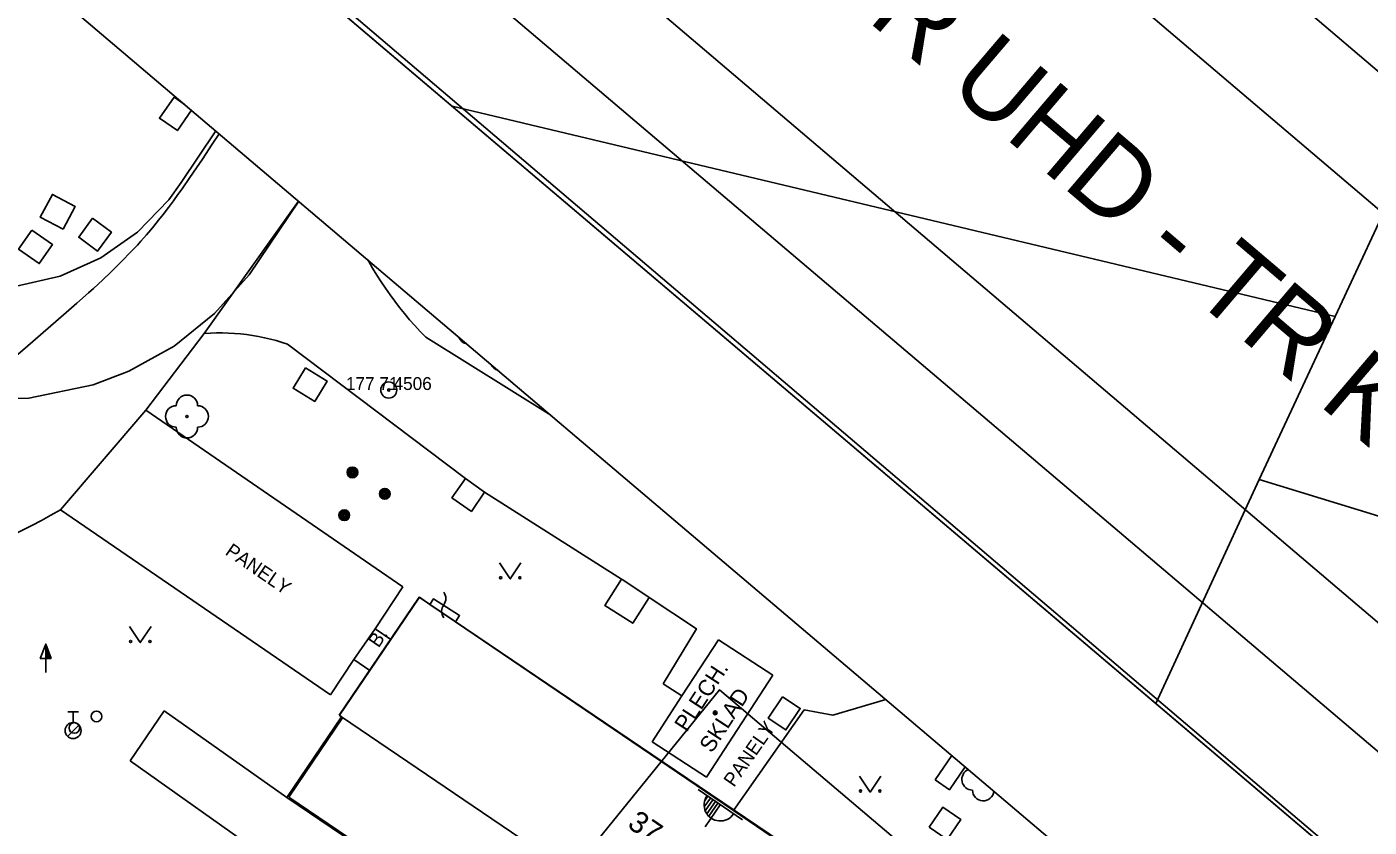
# Model space of a CAD drawing. Extents: x -540150 to -533593, y -1185082 to -1180066.
# Drawn here: x -536171.8 to -536109.2, y -1184821.9 to -1184784.5 of the extents above; entities that cross this region are included whole.
import ezdxf

# ---------------------------------------------------------------- set-up
doc = ezdxf.new("R2010")
doc.units = 0
for name, color, linetype in [('KN_HRAN_PARCEL', 7, 'Continuous'), ('KN_VKP_HRAN_', 7, 'Continuous'), ('maska', 7, 'Continuous'), ('RAZITKO', 7, 'Continuous'), ('rámeček', 7, 'Continuous'), ('Vrstva 10', 7, 'Continuous'), ('Vrstva 11', 7, 'Continuous'), ('Vrstva 21', 7, 'Continuous'), ('Vrstva 22', 7, 'Continuous'), ('Vrstva 23', 7, 'Continuous'), ('Vrstva 24', 7, 'Continuous'), ('Vrstva 25', 7, 'Continuous'), ('Vrstva 28', 7, 'Continuous'), ('Vrstva 36', 7, 'Continuous'), ('Vrstva 37', 7, 'Continuous'), ('Vrstva 39', 7, 'Continuous'), ('Vrstva 40', 7, 'Continuous'), ('Vrstva 41', 7, 'Continuous'), ('Vrstva 46', 7, 'Continuous'), ('Vrstva 5', 7, 'Continuous')]:
    doc.layers.add(name, color=color, linetype=linetype)

msp = doc.modelspace()

# ---------------------------------------------------------------- linework, layer by layer
at = {"layer": 'KN_HRAN_PARCEL'}
for p, q in [((-536110.781, -1184798.065), (-536151.984, -1184788.241)), ((-536106.451, -1184788.735), (-536110.781, -1184798.065)), ((-536110.781, -1184798.065), (-536114.331, -1184805.665)), ((-536114.331, -1184805.665), (-536119.152, -1184816.121)), ((-536044.861, -1184826.985), (-536114.331, -1184805.665)), ((-536153.522, -1184811.171), (-536157.252, -1184816.681)), ((-536127.942, -1184828.461), (-536153.522, -1184811.171)), ((-536157.092, -1184816.791), (-536159.602, -1184820.501)), ((-536157.252, -1184816.681), (-536157.092, -1184816.791)), ((-536159.602, -1184820.501), (-536149.402, -1184827.391))]:
    msp.add_line(p, q, dxfattribs=at)
at = {"layer": 'KN_VKP_HRAN_'}
for p, q in [((-536164.622, -1184791.801), (-536163.002, -1184789.402)), ((-536165.202, -1184792.611), (-536164.622, -1184791.801)), ((-536166.652, -1184794.121), (-536165.202, -1184792.611)), ((-536159.135, -1184792.686), (-536161.442, -1184796.121)), ((-536168.362, -1184795.321), (-536166.652, -1184794.121)), ((-536170.262, -1184796.181), (-536168.362, -1184795.321)), ((-536172.302, -1184796.651), (-536170.262, -1184796.181)), ((-536161.442, -1184796.121), (-536163.062, -1184797.921)), ((-536163.062, -1184797.921), (-536164.952, -1184799.441)), ((-536164.952, -1184799.441), (-536167.062, -1184800.621)), ((-536167.062, -1184800.621), (-536168.732, -1184801.261)), ((-536168.732, -1184801.261), (-536171.722, -1184801.871)), ((-536171.722, -1184801.871), (-536174.152, -1184801.911))]:
    msp.add_line(p, q, dxfattribs=at)
at = {"layer": 'maska'}
for points in [[(-536209.734, -1184739.201), (-536207.832, -1184740.816), (-536070.628, -1184857.328)], [(-536078.84, -1184866.999), (-536139.499, -1184815.489), (-536215.996, -1184909.834), (-536275.321, -1184860.205), (-536337.504, -1184933.414), (-536359.091, -1184915.083), (-536400.695, -1184964.076)]]:
    msp.add_lwpolyline(points, dxfattribs=at)
at = {"layer": 'RAZITKO'}
for p, q in [((-536186.15, -1184720.748), (-536081.684, -1184809.689)), ((-536189.327, -1184724.479), (-536084.86, -1184813.42)), ((-536198.856, -1184735.671), (-536064.542, -1184850.025))]:
    msp.add_line(p, q, dxfattribs=at)
msp.add_lwpolyline([(-536204.954, -1184742.833), (-536070.64, -1184857.187), (-536042.307, -1184823.908), (-536176.621, -1184709.555)], close=True, dxfattribs=at)
at = {"layer": 'rámeček'}
msp.add_lwpolyline([(-536863.363, -1184184.148), (-536677.591, -1183965.383), (-535884.856, -1184638.563), (-536070.628, -1184857.328)], close=True, dxfattribs=at)
for points in [[(-537054.324, -1184409.023), (-536261.589, -1185082.203), (-536075.817, -1184863.438), (-536868.552, -1184190.259)], [(-536067.391, -1184853.516), (-536256.235, -1184693.153), (-536259.471, -1184696.965)], [(-536259.471, -1184696.965), (-536070.628, -1184857.328), (-536067.391, -1184853.516)]]:
    msp.add_lwpolyline(points, dxfattribs=at)
at = {"layer": 'Vrstva 10'}
for p, q in [((-536159.15, -1184792.673), (-536163.542, -1184798.851)), ((-536163.542, -1184798.851), (-536166.272, -1184802.441)), ((-536166.272, -1184802.441), (-536170.252, -1184807.081))]:
    msp.add_line(p, q, dxfattribs=at)
for points in [[(-536163.167, -1184790.017), (-536162.851, -1184789.531)], [(-536168.278, -1184796.346), (-536167.902, -1184795.989), (-536167.577, -1184795.671), (-536167.297, -1184795.39), (-536167.055, -1184795.141), (-536166.845, -1184794.921), (-536166.664, -1184794.726), (-536166.508, -1184794.554), (-536166.238, -1184794.249), (-536166.039, -1184794.016), (-536165.892, -1184793.84), (-536165.675, -1184793.573), (-536165.462, -1184793.301), (-536165.214, -1184792.974), (-536164.985, -1184792.665), (-536164.773, -1184792.373), (-536164.577, -1184792.099), (-536164.215, -1184791.581), (-536163.903, -1184791.124), (-536163.633, -1184790.723), (-536163.167, -1184790.017)], [(-536175.672, -1184802.871), (-536173.947, -1184801.346), (-536172.222, -1184799.821), (-536171.781, -1184799.433), (-536170.112, -1184797.989), (-536169.489, -1184797.444), (-536168.948, -1184796.962), (-536168.714, -1184796.749), (-536168.278, -1184796.346)], [(-536170.252, -1184807.081), (-536170.696, -1184807.335), (-536171.143, -1184807.583), (-536171.595, -1184807.823), (-536172.05, -1184808.056), (-536172.508, -1184808.282), (-536172.97, -1184808.501), (-536173.436, -1184808.712), (-536173.905, -1184808.917), (-536174.377, -1184809.114), (-536174.851, -1184809.303), (-536175.132, -1184809.411)]]:
    msp.add_lwpolyline(points, dxfattribs=at)
at = {"layer": 'Vrstva 11'}
for p, q in [((-536151.362, -1184805.621), (-536159.662, -1184799.351)), ((-536153.212, -1184799.031), (-536147.382, -1184802.666)), ((-536154.272, -1184810.681), (-536166.272, -1184802.441)), ((-536150.462, -1184806.271), (-536151.362, -1184805.621)), ((-536144.08, -1184810.318), (-536150.462, -1184806.271)), ((-536170.252, -1184807.081), (-536157.652, -1184815.721)), ((-536155.572, -1184812.641), (-536154.272, -1184810.681)), ((-536156.562, -1184814.081), (-536155.572, -1184812.641)), ((-536154.838, -1184813.139), (-536155.572, -1184812.641)), ((-536157.652, -1184815.721), (-536156.562, -1184814.081)), ((-536155.819, -1184814.585), (-536156.562, -1184814.081)), ((-536141.262, -1184815.777), (-536142.132, -1184815.211)), ((-536131.753, -1184815.938), (-536134.212, -1184816.681)), ((-536166.996, -1184818.808), (-536165.412, -1184816.474)), ((-536165.412, -1184816.474), (-536159.692, -1184820.511)), ((-536135.562, -1184816.421), (-536138.846, -1184821.127)), ((-536134.212, -1184816.681), (-536135.562, -1184816.421)), ((-536150.042, -1184830.821), (-536166.996, -1184818.808))]:
    msp.add_line(p, q, dxfattribs=at)
for points in [[(-536164.138, -1184788.438), (-536164.794, -1184789.388), (-536165.634, -1184788.808), (-536164.952, -1184787.821)], [(-536164.952, -1184787.821), (-536164.483, -1184788.145)], [(-536170.132, -1184793.991), (-536169.57, -1184792.927), (-536170.631, -1184792.366), (-536171.194, -1184793.43), (-536170.132, -1184793.991)], [(-536168.752, -1184793.481), (-536167.872, -1184794.129), (-536168.522, -1184795.011), (-536169.402, -1184794.363), (-536168.752, -1184793.481)], [(-536171.592, -1184794.031), (-536170.625, -1184794.703), (-536171.242, -1184795.591), (-536172.209, -1184794.919), (-536171.592, -1184794.031)], [(-536153.212, -1184799.031), (-536153.468, -1184798.764), (-536153.718, -1184798.491), (-536153.962, -1184798.213), (-536154.2, -1184797.929), (-536154.432, -1184797.641), (-536154.657, -1184797.348), (-536154.877, -1184797.05), (-536155.089, -1184796.747), (-536155.295, -1184796.439), (-536155.495, -1184796.128), (-536155.687, -1184795.812), (-536155.873, -1184795.492), (-536155.91, -1184795.424)], [(-536163.542, -1184798.851), (-536163.26, -1184798.835), (-536162.977, -1184798.828), (-536162.695, -1184798.828), (-536162.412, -1184798.837), (-536162.13, -1184798.853), (-536161.849, -1184798.878), (-536161.568, -1184798.91), (-536161.289, -1184798.951), (-536161.01, -1184798.999), (-536160.733, -1184799.055), (-536160.458, -1184799.119), (-536160.185, -1184799.19), (-536159.913, -1184799.27), (-536159.662, -1184799.351)], [(-536158.823, -1184800.463), (-536159.402, -1184801.411), (-536158.391, -1184802.029), (-536157.812, -1184801.081), (-536158.823, -1184800.463)], [(-536151.362, -1184805.621), (-536151.993, -1184806.527), (-536151.082, -1184807.161), (-536150.462, -1184806.271)], [(-536142.792, -1184811.181), (-536143.553, -1184812.381), (-536144.862, -1184811.551), (-536144.08, -1184810.318)], [(-536142.132, -1184815.211), (-536140.582, -1184812.641), (-536142.792, -1184811.181), (-536144.012, -1184810.361), (-536144.08, -1184810.318)], [(-536136.572, -1184815.811), (-536135.742, -1184816.361), (-536136.405, -1184817.361), (-536137.235, -1184816.811), (-536136.572, -1184815.811)], [(-536128.67, -1184818.556), (-536129.451, -1184819.69)], [(-536129.451, -1184819.69), (-536128.782, -1184820.151), (-536128.048, -1184819.085)], [(-536129.732, -1184821.901), (-536129.089, -1184820.968), (-536128.242, -1184821.551), (-536128.885, -1184822.484), (-536129.732, -1184821.901)]]:
    msp.add_lwpolyline(points, dxfattribs=at)
at = {"layer": 'Vrstva 21'}
for radius in [0.375, 0.05]:
    msp.add_circle((-536154.937, -1184801.495), radius, dxfattribs=at)
at = {"layer": 'Vrstva 22'}
msp.add_circle((-536164.352, -1184802.731), 0.05, dxfattribs=at)
for centre, start, end in [((-536151.698, -1184798.353), 221.05986, 238.26521), ((-536151.198, -1184798.853), 200.56492, 258.76015), ((-536149.712, -1184800.091), 205.19751, 254.12756), ((-536164.352, -1184802.231), 0, 180), ((-536164.852, -1184802.731), 90, 270), ((-536163.852, -1184802.731), 270, 90), ((-536164.352, -1184803.231), 180, 0), ((-536127.702, -1184819.671), 113.19593, 270), ((-536127.202, -1184820.171), 180, 353.76212)]:
    msp.add_arc(centre, 0.5, start, end, dxfattribs=at)
at = {"layer": 'Vrstva 24'}
msp.add_lwpolyline([(-536153.018, -1184811.5), (-536152.842, -1184811.241), (-536151.632, -1184812.021), (-536151.827, -1184812.309)], dxfattribs=at)
for centre, start, end in [((-536152.773, -1184811.224), 323.1301, 36.8699), ((-536151.973, -1184811.824), 143.1301, 216.8699)]:
    msp.add_arc(centre, 0.5, start, end, dxfattribs=at)
at = {"layer": 'Vrstva 25'}
for p, q in [((-536171.194, -1184814.029), (-536170.942, -1184813.355)), ((-536170.942, -1184814.029), (-536171.194, -1184814.029)), ((-536170.942, -1184814.681), (-536170.942, -1184814.031))]:
    msp.add_line(p, q, dxfattribs=at)
for points in [[(-536170.692, -1184814.031), (-536170.942, -1184814.031), (-536170.942, -1184813.355), (-536170.942, -1184813.355)], [(-536170.749, -1184813.991), (-536170.902, -1184813.991), (-536170.902, -1184813.578)], [(-536170.807, -1184813.951), (-536170.862, -1184813.951), (-536170.862, -1184813.802)]]:
    msp.add_lwpolyline(points, close=True, dxfattribs=at)
for centre, radius in [((-536156.632, -1184805.341), 0.25), ((-536156.632, -1184805.341), 0.2), ((-536156.632, -1184805.341), 0.15), ((-536156.632, -1184805.341), 0.1), ((-536156.632, -1184805.341), 0.05), ((-536155.122, -1184806.341), 0.25), ((-536155.122, -1184806.341), 0.2), ((-536155.122, -1184806.341), 0.15), ((-536155.122, -1184806.341), 0.1), ((-536155.122, -1184806.341), 0.05), ((-536157.012, -1184807.341), 0.25), ((-536157.012, -1184807.341), 0.2), ((-536157.012, -1184807.341), 0.15), ((-536157.012, -1184807.341), 0.1), ((-536157.012, -1184807.341), 0.05)]:
    msp.add_circle(centre, radius, dxfattribs=at)
at = {"layer": 'Vrstva 28'}
for p, q in [((-536169.912, -1184816.516), (-536169.412, -1184816.516)), ((-536169.662, -1184817.016), (-536169.662, -1184816.516)), ((-536169.92, -1184817.663), (-536169.39, -1184817.133))]:
    msp.add_line(p, q, dxfattribs=at)
for centre, radius in [((-536168.572, -1184816.733), 0.25), ((-536169.662, -1184817.391), 0.375), ((-536169.602, -1184817.271), 0.25)]:
    msp.add_circle(centre, radius, dxfattribs=at)
at = {"layer": 'Vrstva 36'}
for points in [[(-536149.768, -1184809.56), (-536149.268, -1184810.31), (-536148.768, -1184809.56)], [(-536167.027, -1184812.535), (-536166.527, -1184813.285), (-536166.027, -1184812.535)], [(-536132.977, -1184819.516), (-536132.477, -1184820.266), (-536131.977, -1184819.516)]]:
    msp.add_lwpolyline(points, dxfattribs=at)
for centre in [(-536149.718, -1184810.259), (-536148.819, -1184810.259), (-536166.977, -1184813.234), (-536166.078, -1184813.234), (-536132.927, -1184820.215), (-536132.028, -1184820.215)]:
    msp.add_circle(centre, 0.05, dxfattribs=at)
at = {"layer": 'Vrstva 37'}
for p, q in [((-536138.439, -1184821.566), (-536140.499, -1184820.148)), ((-536139.93, -1184820.54), (-536140.218, -1184820.957)), ((-536140.046, -1184820.46), (-536140.203, -1184820.689)), ((-536139.815, -1184820.619), (-536140.172, -1184821.138)), ((-536139.469, -1184820.857), (-536140.182, -1184821.893)), ((-536139.7, -1184820.698), (-536140.099, -1184821.278)), ((-536139.584, -1184820.778), (-536140.007, -1184821.391))]:
    msp.add_line(p, q, dxfattribs=at)
msp.add_arc((-536139.474, -1184820.863), 0.75, 144.84729, 326.09334, dxfattribs=at)
at = {"layer": 'Vrstva 39'}
for radius in [0.09, 0.0398]:
    msp.add_circle((-536139.707, -1184816.567), radius, dxfattribs=at)
at = {"layer": 'Vrstva 5'}
for p, q in [((-536153.502, -1184811.171), (-536154.838, -1184813.139)), ((-536153.018, -1184811.5), (-536153.502, -1184811.171)), ((-536151.827, -1184812.309), (-536153.018, -1184811.5)), ((-536138.846, -1184821.127), (-536151.827, -1184812.309)), ((-536154.838, -1184813.139), (-536155.819, -1184814.585)), ((-536141.262, -1184815.777), (-536139.558, -1184813.16)), ((-536139.558, -1184813.16), (-536137.022, -1184814.811)), ((-536155.819, -1184814.585), (-536157.242, -1184816.681)), ((-536137.022, -1184814.811), (-536140.116, -1184819.562)), ((-536142.652, -1184817.911), (-536141.262, -1184815.777)), ((-536157.14, -1184816.751), (-536159.692, -1184820.511)), ((-536157.242, -1184816.681), (-536157.14, -1184816.751)), ((-536157.14, -1184816.751), (-536146.939, -1184823.674)), ((-536140.116, -1184819.562), (-536142.652, -1184817.911)), ((-536149.472, -1184827.421), (-536159.692, -1184820.511)), ((-536127.932, -1184828.541), (-536138.846, -1184821.127))]:
    msp.add_line(p, q, dxfattribs=at)

# ---------------------------------------------------------------- texts
at = {"layer": 'RAZITKO'}
msp.add_text('Modernizace VN373 TR UHD - TR KUN + optika', height=3.64651, rotation=319.58926, dxfattribs=at).set_placement((-536169.597, -1184752.778))
at = {"layer": 'Vrstva 22'}
msp.add_text('177 71 ', height=0.6, dxfattribs=at).set_placement((-536156.937, -1184801.495))
at = {"layer": 'Vrstva 23'}
msp.add_text(' 4506', height=0.6, dxfattribs=at).set_placement((-536154.937, -1184801.495))
at = {"layer": 'Vrstva 40'}
for s, rotation, p in [('PANELY', 325.56101, (-536162.611, -1184809.146)), ('B.', 55.83268, (-536155.411, -1184813.564)), ('PANELY', 55.09141, (-536138.832, -1184820.071))]:
    msp.add_text(s, height=0.65, rotation=rotation, dxfattribs=at).set_placement(p)
at = {"layer": 'Vrstva 41'}
for s, p in [('PLECH.', (-536141.032, -1184817.499)), ('SKLAD', (-536139.864, -1184818.481))]:
    msp.add_text(s, height=0.75, rotation=56.92656, dxfattribs=at).set_placement(p)
at = {"layer": 'Vrstva 46'}
msp.add_text('37.', height=1, rotation=325.57549, dxfattribs=at).set_placement((-536143.853, -1184821.878))

doc.saveas('drawing.dxf')
